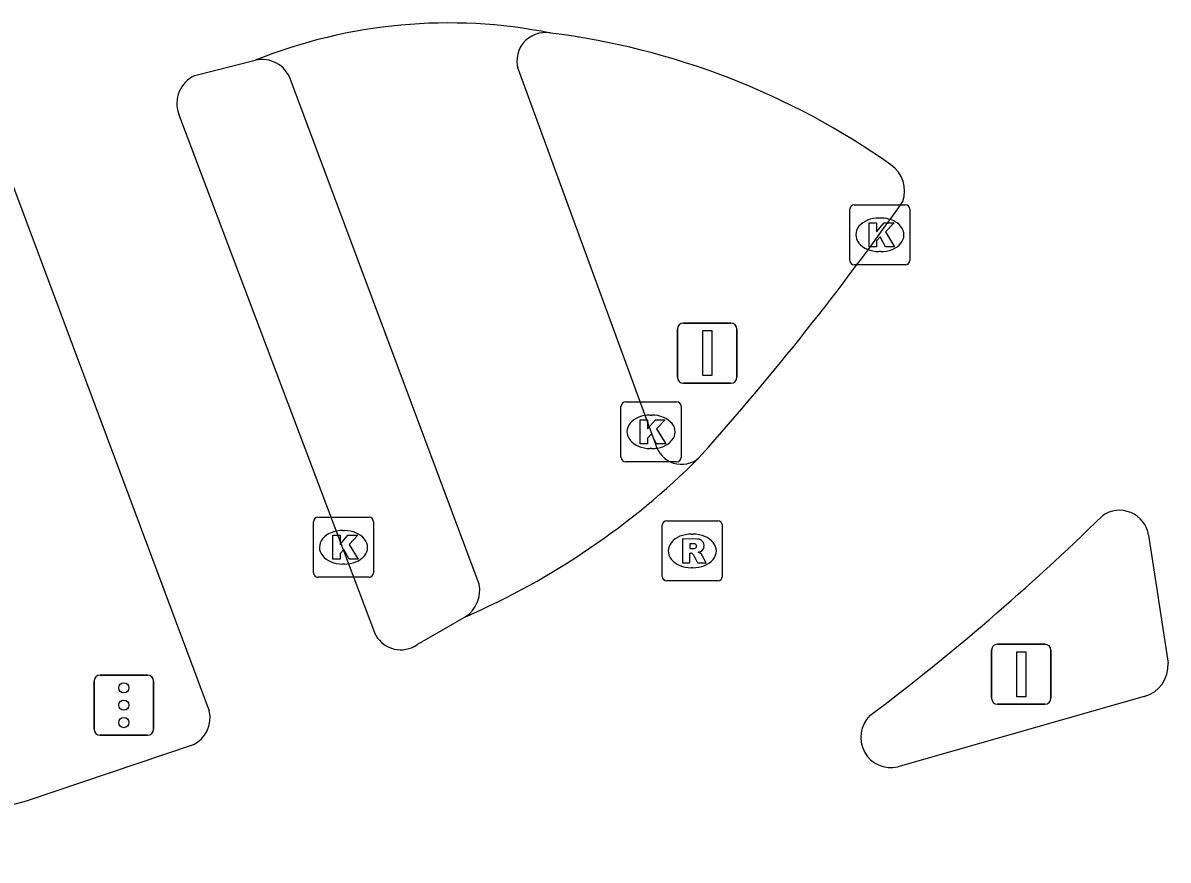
# Model space of a CAD drawing. Extents: x 160806 to 161707, y 383697 to 384148.
# Drawn here: x 161215.85 to 161234.92, y 383907.74 to 383921.69 of the extents above; entities that cross this region are included whole.
import ezdxf

# ---------------------------------------------------------------- set-up
doc = ezdxf.new("R2010")
doc.units = 0
for name, color, linetype in [('IMGEO_Kolk', 7, 'Continuous'), ('IMGEO_OVBaan_gesloten', 7, 'Continuous'), ('IMGEO_Portaal', 7, 'Continuous'), ('IMGEO_Rijbaan_lokaal_gesloten', 7, 'Continuous'), ('IMGEO_Rioolput', 7, 'Continuous'), ('IMGEO_Verkeersregelinstallatiepaal', 7, 'Continuous')]:
    doc.layers.add(name, color=color, linetype=linetype)

msp = doc.modelspace()

# ---------------------------------------------------------------- linework, layer by layer
at = {"layer": 'IMGEO_Kolk'}
for p, q in [((161229.622, 383917.738), (161229.622, 383918.59)), ((161229.697, 383918.664), (161230.549, 383918.664)), ((161230.623, 383918.59), (161230.623, 383917.738)), ((161230.11, 383918.444), (161230.135, 383918.444)), ((161230.133, 383917.884), (161230.108, 383917.884)), ((161230.549, 383917.664), (161229.697, 383917.664)), ((161225.81, 383914.455), (161225.81, 383915.307)), ((161225.885, 383915.381), (161226.737, 383915.381)), ((161226.811, 383915.307), (161226.811, 383914.455)), ((161226.298, 383915.161), (161226.323, 383915.161)), ((161226.321, 383914.601), (161226.296, 383914.601)), ((161226.737, 383914.381), (161225.885, 383914.381)), ((161220.687, 383912.531), (161220.687, 383913.383)), ((161220.762, 383913.457), (161221.614, 383913.457)), ((161221.688, 383913.383), (161221.688, 383912.531)), ((161221.175, 383913.237), (161221.2, 383913.237)), ((161221.198, 383912.677), (161221.173, 383912.677)), ((161221.614, 383912.457), (161220.762, 383912.457))]:
    msp.add_line(p, q, dxfattribs=at)
for points in [[(161229.622, 383917.738), (161229.622, 383918.59)], [(161229.697, 383918.664), (161230.549, 383918.664)], [(161230.623, 383918.59), (161230.623, 383917.738)], [(161229.943, 383918.364), (161230.066, 383918.364), (161230.066, 383918.213), (161230.196, 383918.364), (161230.36, 383918.364), (161230.214, 383918.213), (161230.367, 383917.964), (161230.215, 383917.964), (161230.13, 383918.128), (161230.066, 383918.061), (161230.066, 383917.964), (161229.943, 383917.964), (161229.943, 383918.364)], [(161230.549, 383917.664), (161229.697, 383917.664)], [(161225.81, 383914.455), (161225.81, 383915.307)], [(161225.885, 383915.381), (161226.737, 383915.381)], [(161226.811, 383915.307), (161226.811, 383914.455)], [(161226.131, 383915.081), (161226.254, 383915.081), (161226.254, 383914.93), (161226.384, 383915.081), (161226.548, 383915.081), (161226.402, 383914.93), (161226.555, 383914.681), (161226.403, 383914.681), (161226.318, 383914.845), (161226.254, 383914.778), (161226.254, 383914.681), (161226.131, 383914.681), (161226.131, 383915.081)], [(161226.737, 383914.381), (161225.885, 383914.381)], [(161220.687, 383912.531), (161220.687, 383913.383)], [(161220.762, 383913.457), (161221.614, 383913.457)], [(161221.688, 383913.383), (161221.688, 383912.531)], [(161221.008, 383913.157), (161221.131, 383913.157), (161221.131, 383913.006), (161221.261, 383913.157), (161221.425, 383913.157), (161221.279, 383913.006), (161221.432, 383912.757), (161221.28, 383912.757), (161221.195, 383912.921), (161221.131, 383912.854), (161221.131, 383912.757), (161221.008, 383912.757), (161221.008, 383913.157)], [(161221.614, 383912.457), (161220.762, 383912.457)]]:
    msp.add_lwpolyline(points, dxfattribs=at)
for centre, start, end in [((161229.699, 383918.588), 91.552, 178.448), ((161229.699, 383918.588), 91.552, 178.448), ((161230.547, 383918.588), 1.552, 88.448), ((161230.547, 383918.588), 1.552, 88.448), ((161229.699, 383917.74), 181.552, 268.448), ((161229.699, 383917.74), 181.552, 268.448), ((161230.547, 383917.74), 271.552, 358.448), ((161230.547, 383917.74), 271.552, 358.448), ((161225.887, 383915.305), 91.552, 178.448), ((161225.887, 383915.305), 91.552, 178.448), ((161226.735, 383915.305), 1.552, 88.448), ((161226.735, 383915.305), 1.552, 88.448), ((161225.887, 383914.457), 181.552, 268.448), ((161225.887, 383914.457), 181.552, 268.448), ((161226.735, 383914.457), 271.552, 358.448), ((161226.735, 383914.457), 271.552, 358.448), ((161220.764, 383913.381), 91.552, 178.448), ((161220.764, 383913.381), 91.552, 178.448), ((161221.612, 383913.381), 1.552, 88.448), ((161221.612, 383913.381), 1.552, 88.448), ((161220.764, 383912.533), 181.552, 268.448), ((161220.764, 383912.533), 181.552, 268.448), ((161221.612, 383912.533), 271.552, 358.448), ((161221.612, 383912.533), 271.552, 358.448)]:
    msp.add_arc(centre, 0.0765, start, end, dxfattribs=at)
for centre, major_axis, ratio, start_param, end_param in [((161230.109, 383918.164), (-0.387, 0.002), 0.722429, 4.712389, 7.853982), ((161230.134, 383918.164), (-0.39, 0.002), 0.717154, 1.570796, 4.712389), ((161226.297, 383914.881), (-0.387, 0.002), 0.722429, 4.712389, 7.853982), ((161226.322, 383914.881), (-0.39, 0.002), 0.717154, 1.570796, 4.712389), ((161221.174, 383912.957), (-0.387, 0.002), 0.722429, 4.712389, 7.853982), ((161221.199, 383912.957), (-0.39, 0.002), 0.717154, 1.570796, 4.712389)]:
    msp.add_ellipse(centre, major_axis=major_axis, ratio=ratio, start_param=start_param, end_param=end_param, dxfattribs=at)
at = {"layer": 'IMGEO_OVBaan_gesloten'}
for points in [[(161224.119, 383920.86), (161226.386, 383914.676)], [(161223.447, 383912.343), (161220.305, 383920.752)]]:
    msp.add_lwpolyline(points, dxfattribs=at)
for centre, radius, start, end in [((161222.936, 383913.053), 8.641, 78.6622, 111.8653), ((161224.55, 383921.059), 0.475, 79.6895, 204.7753), ((161219.83, 383920.581), 0.504, 19.7927, 102.8634), ((161226.818, 383914.786), 0.446, 194.3595, 310.1627), ((161218.219, 383923.32), 12.558, 293.4713, 315.0384), ((161222.927, 383912.242), 0.53, 303.7217, 11.0086)]:
    msp.add_arc(centre, radius, start, end, dxfattribs=at)
at = {"layer": 'IMGEO_Portaal'}
for p, q in [((161226.851, 383916.692), (161227.641, 383916.692)), ((161227.641, 383916.692), (161226.851, 383916.692)), ((161226.751, 383915.792), (161226.751, 383916.592)), ((161226.751, 383916.592), (161226.751, 383915.792)), ((161227.741, 383916.592), (161227.741, 383915.792)), ((161227.741, 383915.792), (161227.741, 383916.592)), ((161227.641, 383915.692), (161226.851, 383915.692)), ((161226.851, 383915.692), (161227.641, 383915.692)), ((161232.083, 383911.342), (161232.873, 383911.342)), ((161232.873, 383911.342), (161232.083, 383911.342)), ((161231.983, 383910.442), (161231.983, 383911.242)), ((161231.983, 383911.242), (161231.983, 383910.442)), ((161232.973, 383911.242), (161232.973, 383910.442)), ((161232.973, 383910.442), (161232.973, 383911.242)), ((161232.873, 383910.342), (161232.083, 383910.342)), ((161232.083, 383910.342), (161232.873, 383910.342))]:
    msp.add_line(p, q, dxfattribs=at)
for points in [[(161227.171, 383916.567), (161227.321, 383916.567), (161227.321, 383915.817), (161227.171, 383915.817), (161227.171, 383916.567)], [(161232.403, 383911.217), (161232.553, 383911.217), (161232.553, 383910.467), (161232.403, 383910.467), (161232.403, 383911.217)]]:
    msp.add_lwpolyline(points, dxfattribs=at)
for centre, start, end in [((161226.851, 383916.592), 90, 180), ((161226.851, 383916.592), 90, 180), ((161227.641, 383916.592), 0, 90), ((161227.641, 383916.592), 360, 90), ((161226.851, 383915.792), 180, 270), ((161226.851, 383915.792), 180, 270), ((161227.641, 383915.792), 270, 0), ((161227.641, 383915.792), 270, 0), ((161232.083, 383911.242), 90, 180), ((161232.083, 383911.242), 90, 180), ((161232.873, 383911.242), 0, 90), ((161232.873, 383911.242), 360, 90), ((161232.083, 383910.442), 180, 270), ((161232.083, 383910.442), 180, 270), ((161232.873, 383910.442), 270, 0), ((161232.873, 383910.442), 270, 0)]:
    msp.add_arc(centre, 0.1, start, end, dxfattribs=at)
at = {"layer": 'IMGEO_Rijbaan_lokaal_gesloten'}
for points in [[(161218.712, 383920.816), (161219.718, 383921.073)], [(161221.727, 383911.486), (161218.444, 383920.176)], [(161215.52, 383919.417), (161218.952, 383910.232)], [(161227.159, 383914.501), (161227.105, 383914.446)], [(161234.598, 383913.161), (161234.923, 383911.028)], [(161223.221, 383911.801), (161222.408, 383911.33)], [(161234.527, 383910.469), (161230.423, 383909.299)], [(161218.681, 383909.664), (161215.901, 383908.728), (161212.251, 383907.745)]]:
    msp.add_lwpolyline(points, dxfattribs=at)
for centre, radius, start, end in [((161223.079, 383909.088), 12.535, 54.7936, 82.8703), ((161218.918, 383920.354), 0.506, 114.0047, 200.5523), ((161229.997, 383918.89), 0.538, 341.2339, 54.9054), ((161191.448, 383946.288), 47.808, 318.3273, 324.782), ((161234.114, 383913.083), 0.49, 9.1726, 125.6406), ((161206.086, 383941.842), 39.674, 306.9899, 314.3685), ((161222.141, 383911.729), 0.48, 210.4069, 303.7883), ((161234.376, 383910.996), 0.548, 286.0289, 3.343), ((161218.46, 383910.118), 0.505, 295.9435, 13.0437), ((161230.307, 383909.79), 0.504, 133.8908, 283.3489)]:
    msp.add_arc(centre, radius, start, end, dxfattribs=at)
at = {"layer": 'IMGEO_Rioolput'}
for p, q in [((161226.572, 383913.397), (161227.424, 383913.397)), ((161226.497, 383912.471), (161226.497, 383913.323)), ((161226.985, 383913.177), (161227.01, 383913.177)), ((161227.498, 383913.323), (161227.498, 383912.471)), ((161227.008, 383912.617), (161226.983, 383912.617)), ((161227.424, 383912.397), (161226.572, 383912.397))]:
    msp.add_line(p, q, dxfattribs=at)
for points in [[(161226.572, 383913.397), (161227.424, 383913.397)], [(161226.497, 383912.471), (161226.497, 383913.323)], [(161227.498, 383913.323), (161227.498, 383912.471)], [(161227.086, 383913.095), (161226.834, 383913.097), (161226.834, 383912.697)], [(161227.012, 383913.016), (161226.958, 383913.016), (161226.958, 383912.935)], [(161226.834, 383912.697), (161226.958, 383912.697), (161226.958, 383912.859), (161226.969, 383912.859)], [(161226.958, 383912.935), (161227.01, 383912.935)], [(161227.016, 383912.83), (161227.087, 383912.697), (161227.227, 383912.697), (161227.162, 383912.823)], [(161227.424, 383912.397), (161226.572, 383912.397)]]:
    msp.add_lwpolyline(points, dxfattribs=at)
for centre, radius, start, end in [((161226.574, 383913.321), 0.0765, 91.552, 178.448), ((161226.574, 383913.321), 0.0765, 91.552, 178.448), ((161227.422, 383913.321), 0.0765, 1.552, 88.448), ((161227.422, 383913.321), 0.0765, 1.552, 88.448), ((161227.018, 383912.92), 0.0964, 77.0061, 93.1865), ((161227.032, 383912.977), 0.0378, 276.6634, 79.6772), ((161227.085, 383912.985), 0.109, 350.3612, 89.416), ((161226.968, 383912.806), 0.0533, 26.0293, 88.6989), ((161226.994, 383913.124), 0.19, 274.7715, 282.9687), ((161227.083, 383912.985), 0.112, 277.5842, 350.9817), ((161227.067, 383912.77), 0.108, 29.5134, 73.7905), ((161226.574, 383912.473), 0.0765, 181.552, 268.448), ((161226.574, 383912.473), 0.0765, 181.552, 268.448), ((161227.422, 383912.473), 0.0765, 271.552, 358.448), ((161227.422, 383912.473), 0.0765, 271.552, 358.448)]:
    msp.add_arc(centre, radius, start, end, dxfattribs=at)
for centre, major_axis, ratio, start_param, end_param in [((161226.984, 383912.897), (-0.387, 0.002), 0.722429, 4.712389, 7.853982), ((161227.009, 383912.897), (-0.39, 0.002), 0.717154, 1.570796, 4.712389)]:
    msp.add_ellipse(centre, major_axis=major_axis, ratio=ratio, start_param=start_param, end_param=end_param, dxfattribs=at)
at = {"layer": 'IMGEO_Verkeersregelinstallatiepaal'}
for p, q in [((161217.034, 383909.926), (161217.034, 383910.726)), ((161217.034, 383910.726), (161217.034, 383909.926)), ((161217.134, 383910.826), (161217.924, 383910.826)), ((161217.924, 383910.826), (161217.134, 383910.826)), ((161218.024, 383910.726), (161218.024, 383909.926)), ((161218.024, 383909.926), (161218.024, 383910.726)), ((161217.924, 383909.826), (161217.134, 383909.826)), ((161217.134, 383909.826), (161217.924, 383909.826))]:
    msp.add_line(p, q, dxfattribs=at)
for centre in [(161217.529, 383910.616), (161217.529, 383910.326), (161217.529, 383910.036)]:
    msp.add_circle(centre, 0.085, dxfattribs=at)
for centre, start, end in [((161217.134, 383910.726), 90, 180), ((161217.134, 383910.726), 90, 180), ((161217.924, 383910.726), 0, 90), ((161217.924, 383910.726), 360, 90), ((161217.134, 383909.926), 180, 270), ((161217.134, 383909.926), 180, 270), ((161217.924, 383909.926), 270, 0), ((161217.924, 383909.926), 270, 0)]:
    msp.add_arc(centre, 0.1, start, end, dxfattribs=at)

doc.saveas('drawing.dxf')
